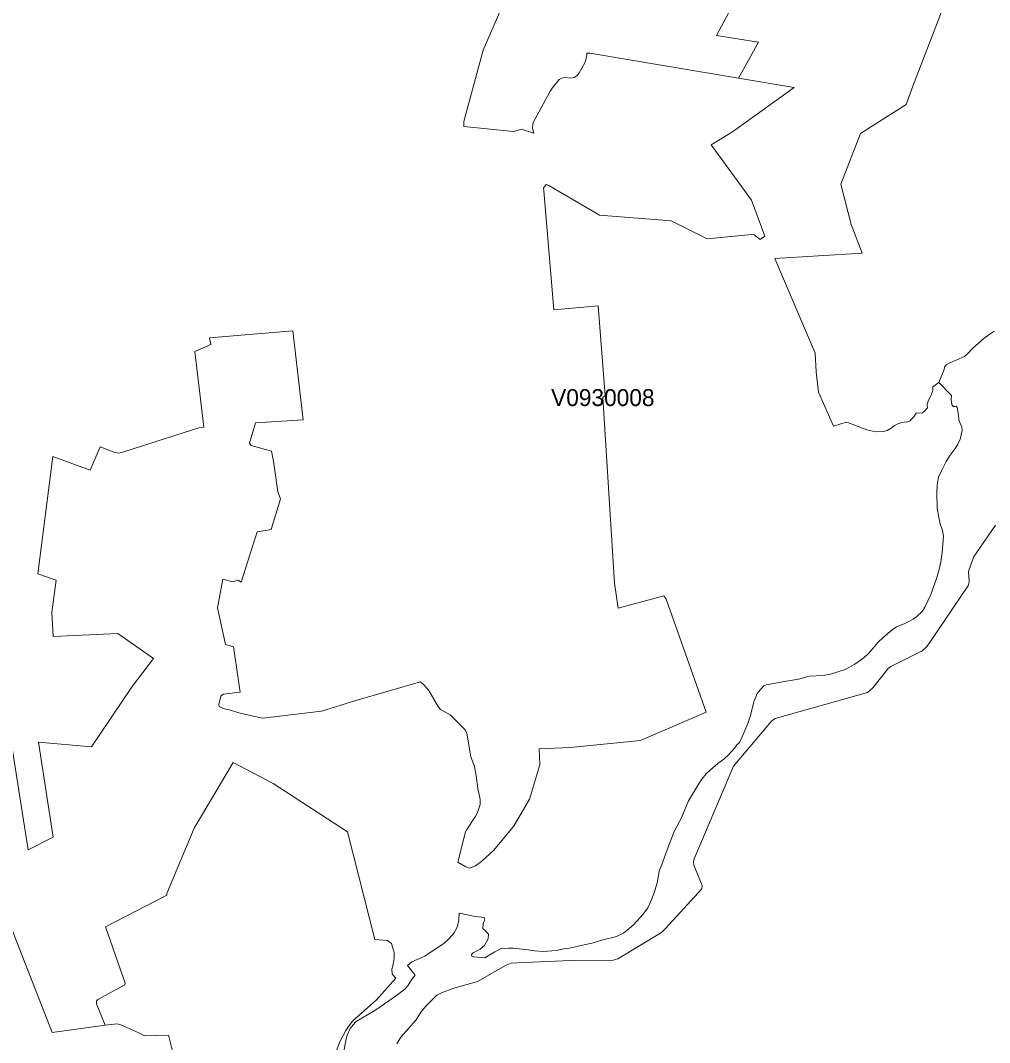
# Model space of a CAD drawing. Extents: x 369010 to 735936, y 6377141 to 6616555.
# Drawn here: x 552753 to 558469, y 6490156 to 6496186 of the extents above; entities that cross this region are included whole.
import ezdxf
from ezdxf.enums import TextEntityAlignment as Align

# ---------------------------------------------------------------- set-up
doc = ezdxf.new("R2010")
doc.units = 0
doc.header["$LTSCALE"] = 40
doc.layers.add('3', color=7, linetype='Continuous', lineweight=13)
doc.layers.add('4', color=7, linetype='Continuous')

msp = doc.modelspace()

# ---------------------------------------------------------------- linework, layer by layer
at = {"layer": '3'}
for points in [[(558244.5, 6493974.4), (558170.52, 6494050.86), (558134.6, 6494024.71), (558134.6, 6494002.53), (558122.85, 6493971.09), (558108.45, 6493945.6), (558101.34, 6493920.77), (558102.5, 6493899.92), (558086.94, 6493882.21), (558072.54, 6493870.46), (558056.82, 6493868.47), (558041.76, 6493871.12), (558036.29, 6493869.3), (558031.82, 6493864.01), (558022.72, 6493847.12), (558008.32, 6493833.55), (558000.54, 6493824.45), (557987.47, 6493817.83), (557964.8, 6493816.01), (557951.72, 6493813.36), (557928.38, 6493805.58), (557908.86, 6493795.82), (557888.66, 6493780.1), (557864.83, 6493767.85), (557842.65, 6493760.73), (557797.8, 6493758.75), (557745.83, 6493771.82), (557632.46, 6493814.35), (557623.36, 6493815.68), (557549.22, 6493791.68), (557460.84, 6493993.93), (557446.6, 6494113.59), (557439.82, 6494223.32), (557201.66, 6494782.39), (557717.04, 6494812.51), (557652.49, 6494982.15), (557592.25, 6495220.15), (557708.6, 6495519.54), (557976.38, 6495690.01), (558015.44, 6495799.24), (558726.45, 6497640.64)], [(558726.45, 6497640.64), (558015.44, 6495799.24), (557976.38, 6495690.01), (557708.6, 6495519.54), (557592.25, 6495220.15), (557652.49, 6494982.15), (557717.04, 6494812.51), (557201.66, 6494782.39), (557439.82, 6494223.32), (557446.6, 6494113.59), (557460.84, 6493993.93), (557549.22, 6493791.68), (557623.36, 6493815.68), (557632.46, 6493814.35), (557745.83, 6493771.82), (557797.8, 6493758.75), (557842.65, 6493760.73), (557864.83, 6493767.85), (557888.66, 6493780.1), (557908.86, 6493795.82), (557928.38, 6493805.58), (557951.72, 6493813.36), (557964.8, 6493816.01), (557987.47, 6493817.83), (558000.54, 6493824.45), (558008.32, 6493833.55), (558022.72, 6493847.12), (558031.82, 6493864.01), (558036.29, 6493869.3), (558041.76, 6493871.12), (558056.82, 6493868.47), (558072.54, 6493870.46), (558086.94, 6493882.21), (558102.5, 6493899.92), (558101.34, 6493920.77), (558108.45, 6493945.6), (558122.85, 6493971.09), (558134.6, 6494002.53), (558134.6, 6494024.71), (558170.52, 6494050.86), (558200.31, 6494126.16), (558202.96, 6494140.07), (558213.71, 6494154.13), (558231.26, 6494164.89), (558320.46, 6494204.12), (558338.83, 6494218.52), (558371.11, 6494252.44), (558403.38, 6494282.73), (558437.64, 6494312.36), (558495.4, 6494352.74)], [(555377.8, 6491399.65), (555331.79, 6491220.91), (555380.62, 6491192.28), (555401.3, 6491185.16), (555437.22, 6491199.72), (555474.29, 6491225.71), (555545.79, 6491292.07), (555649.06, 6491416.37), (555664.12, 6491437.22), (555754.66, 6491591.8), (555815.73, 6491794.54), (555812.58, 6491888.22), (555994.8, 6491896.33), (556409.72, 6491939.19), (556797.5, 6492105.03), (556561.49, 6492773), (556547.92, 6492791.87), (556277.48, 6492718.06), (556257.29, 6492866.84), (556187.78, 6493961.16), (556202.01, 6493974.23), (556159.97, 6494502.52), (555899.47, 6494479.68), (555840.55, 6495180.92), (555837.9, 6495196.48), (555854.12, 6495219.15), (555869.02, 6495212.7), (556167.26, 6495037.1), (556591.61, 6495003.17), (556802.63, 6494897.58), (557064.95, 6494923.4), (557080.51, 6494920.75), (557115.1, 6494894.1), (557142.41, 6494913.63), (557064.95, 6495126.31), (556826.79, 6495452.68), (556952.57, 6495528.65), (557315.85, 6495790.64), (556988.32, 6495846.25), (556110.82, 6495992.72), (556092.61, 6495992.39), (556092.61, 6495979.64), (556087.81, 6495954.32), (556080.86, 6495935.12), (556047.6, 6495877.53), (556034.03, 6495860.32), (556019.3, 6495850.22), (555997.28, 6495846.25), (555963.02, 6495849.06), (555945.48, 6495846.41), (555930.26, 6495837.31), (555889.54, 6495786.83), (555874.48, 6495765.32), (555810.43, 6495644.5), (555778.49, 6495588.89), (555774.35, 6495574.16), (555772.53, 6495550.33), (555780.64, 6495521.03), (555707.65, 6495544.37), (555661.64, 6495531.29), (555367.54, 6495560.92), (555367.54, 6495590.54), (555482.4, 6496010.43), (555690.11, 6496491.55)], [(555690.11, 6496491.55), (555482.4, 6496010.43), (555367.54, 6495590.54), (555367.54, 6495560.92), (555661.64, 6495531.29), (555707.65, 6495544.37), (555780.64, 6495521.03), (555772.53, 6495550.33), (555774.35, 6495574.16), (555778.49, 6495588.89), (555810.43, 6495644.5), (555874.48, 6495765.32), (555889.54, 6495786.83), (555930.26, 6495837.31), (555945.48, 6495846.41), (555963.02, 6495849.06), (555997.28, 6495846.25), (556019.3, 6495850.22), (556034.03, 6495860.32), (556047.6, 6495877.53), (556080.86, 6495935.12), (556087.81, 6495954.32), (556092.61, 6495979.64), (556092.61, 6495992.39), (556110.82, 6495992.72), (556988.32, 6495846.25), (557106.16, 6496057.1), (556857.41, 6496097.32), (557078.85, 6496510.08)], [(557078.85, 6496510.08), (556857.41, 6496097.32), (557106.16, 6496057.1), (556988.32, 6495846.25)], [(556988.32, 6495846.25), (557315.85, 6495790.64), (556952.57, 6495528.65), (556826.79, 6495452.68), (557064.95, 6495126.31), (557142.41, 6494913.63), (557115.1, 6494894.1), (557080.51, 6494920.75), (557064.95, 6494923.4), (556802.63, 6494897.58), (556591.61, 6495003.17), (556167.26, 6495037.1), (555869.02, 6495212.7), (555854.12, 6495219.15), (555837.9, 6495196.48), (555840.55, 6495180.92), (555899.47, 6494479.68), (556159.97, 6494502.52), (556202.01, 6493974.23), (556187.78, 6493961.16), (556257.29, 6492866.84), (556277.48, 6492718.06), (556547.92, 6492791.87), (556561.49, 6492773), (556797.5, 6492105.03), (556409.72, 6491939.19), (555994.8, 6491896.33), (555812.58, 6491888.22), (555815.73, 6491794.54), (555754.66, 6491591.8), (555664.12, 6491437.22), (555649.06, 6491416.37), (555545.79, 6491292.07), (555474.29, 6491225.71), (555437.22, 6491199.72), (555401.3, 6491185.16), (555380.62, 6491192.28), (555331.79, 6491220.91), (555377.8, 6491399.65), (555384.92, 6491413.39), (555435.73, 6491487.53), (555447.98, 6491512.86), (555463.7, 6491561.68), (555463.7, 6491590.31), (555449.96, 6491655.36), (555441.36, 6491729.67), (555431.1, 6491785.11), (555410.24, 6491842.87), (555384.75, 6491980.9), (555374.33, 6492003.74), (555286.61, 6492090.3), (555247.39, 6492111.32), (555231, 6492121.75), (555218.75, 6492133.99), (555160.83, 6492234.12), (555133.52, 6492264.74), (555111.51, 6492284.27), (554731.68, 6492173.88), (554528.77, 6492110.49), (554182.53, 6492070.77), (554117.49, 6492083.85), (554041.36, 6492102.38), (553991.87, 6492117.94), (553949.01, 6492127.21), (553925.01, 6492138.79), (553923.02, 6492149.88), (553934.11, 6492199.37), (553948.34, 6492211.78), (554048.64, 6492223.53), (554008.59, 6492491.32), (553963.07, 6492504.39), (553915.41, 6492720.04), (553945.86, 6492889.68), (554003.13, 6492873.96), (554035.57, 6492885.05), (554054.43, 6492873.3), (554148.11, 6493168.89), (554230.69, 6493183.29), (554286.14, 6493364.85), (554270.58, 6493404.57), (554245.09, 6493586.79), (554233.34, 6493645.38), (554113.02, 6493678.48), (554103.59, 6493692.38), (554139.5, 6493811.38), (554420.86, 6493830.91), (554359.95, 6494354.39), (553868.74, 6494314.51), (553876.52, 6494274.79), (553782.01, 6494233.74), (553834.64, 6493787.21), (553805.35, 6493782.58), (553368.75, 6493642.56), (553333, 6493634.12), (553309.5, 6493637.43), (553223.93, 6493671.69), (553164.68, 6493532.5), (552943.74, 6493612.77), (552856.02, 6492922.45), (552963.93, 6492884.06)], [(552688.36, 6491994.31), (552797.6, 6491292.57), (552945.56, 6491367.54), (552859.99, 6491928.44), (553172.13, 6491900.8), (553411.12, 6492256.63), (553536.57, 6492421.47), (553327.54, 6492569.93), (552946.38, 6492551.39), (552938.6, 6492694.72), (552963.93, 6492884.06), (552856.02, 6492922.45), (552943.74, 6493612.77), (553164.68, 6493532.5), (553223.93, 6493671.69), (553309.5, 6493637.43), (553333, 6493634.12), (553368.75, 6493642.56), (553805.35, 6493782.58), (553834.64, 6493787.21), (553782.01, 6494233.74), (553876.52, 6494274.79), (553868.74, 6494314.51), (554359.95, 6494354.39), (554420.86, 6493830.91), (554139.5, 6493811.38), (554103.59, 6493692.38), (554113.02, 6493678.48), (554233.34, 6493645.38), (554245.09, 6493586.79), (554270.58, 6493404.57), (554286.14, 6493364.85), (554230.69, 6493183.29), (554148.11, 6493168.89), (554054.43, 6492873.3), (554035.57, 6492885.05), (554003.13, 6492873.96), (553945.86, 6492889.68), (553915.41, 6492720.04), (553963.07, 6492504.39), (554008.59, 6492491.32), (554048.64, 6492223.53), (553948.34, 6492211.78), (553934.11, 6492199.37), (553923.02, 6492149.88), (553925.01, 6492138.79), (553949.01, 6492127.21), (553991.87, 6492117.94), (554041.36, 6492102.38), (554117.49, 6492083.85), (554182.53, 6492070.77), (554528.77, 6492110.49), (554731.68, 6492173.88), (555111.51, 6492284.27), (555133.52, 6492264.74), (555160.83, 6492234.12), (555218.75, 6492133.99), (555231, 6492121.75), (555247.39, 6492111.32), (555286.61, 6492090.3), (555374.33, 6492003.74), (555384.75, 6491980.9), (555410.24, 6491842.87), (555431.1, 6491785.11), (555441.36, 6491729.67), (555449.96, 6491655.36), (555463.7, 6491590.31), (555463.7, 6491561.68), (555447.98, 6491512.86), (555435.73, 6491487.53), (555384.92, 6491413.39), (555377.8, 6491399.65)], [(558495.4, 6494352.74), (558437.64, 6494312.36), (558403.38, 6494282.73), (558371.11, 6494252.44), (558338.83, 6494218.52), (558320.46, 6494204.12), (558231.26, 6494164.89), (558213.71, 6494154.13), (558202.96, 6494140.07), (558200.31, 6494126.16), (558170.52, 6494050.86), (558244.5, 6493974.4), (558241.85, 6493947.59), (558246.48, 6493920.77), (558254.26, 6493907.7), (558264.69, 6493908.36), (558271.97, 6493909.69), (558277.76, 6493903.07), (558285.05, 6493856.56), (558288.36, 6493828.59), (558305.24, 6493787.38), (558306.56, 6493767.02), (558296.13, 6493715.38), (558282.4, 6493687.25), (558265.35, 6493660.44), (558235.89, 6493621.87), (558213.05, 6493583.31), (558184.92, 6493529.69), (558167.37, 6493490.96), (558159.43, 6493443.96), (558158.1, 6493400.1), (558160.75, 6493309.24), (558169.19, 6493252.97), (558180.45, 6493209.11), (558190.21, 6493184.94), (558196.67, 6493144.39), (558190.21, 6493046.91), (558181.11, 6492992.63), (558173.17, 6492954.73), (558158.77, 6492899.12), (558121.53, 6492800.31), (558086.28, 6492725.17), (558073.86, 6492700.35), (558038.28, 6492666.92), (558018.75, 6492654.01), (557992.77, 6492639.61), (557965.46, 6492626.7), (557933.52, 6492614.95), (557919.94, 6492608.49), (557893.96, 6492591.45), (557840.67, 6492545.93), (557809.39, 6492517.3), (557780.76, 6492481.55), (557755.43, 6492452.26), (557730.77, 6492430.08), (557708.6, 6492412.54), (557673.67, 6492388.37), (557617.73, 6492357.75), (557529.85, 6492329.78), (557485.66, 6492321.34), (557405.39, 6492318.03), (557341.67, 6492300.49), (557246.67, 6492284.93), (557152.83, 6492266.07), (557136.61, 6492260.27), (557115.76, 6492238.09), (557098.22, 6492215.42), (557078.03, 6492165.94), (557059.32, 6492085.83), (557043.77, 6492038.33), (557004.05, 6491946.48), (556991.14, 6491924.46), (556978.06, 6491912.71), (556965.65, 6491894.51), (556928.41, 6491853.79), (556901.1, 6491828.97), (556866.68, 6491801.66)], [(555492.66, 6490655.88), (555550.59, 6490691.79), (555587.66, 6490710.66), (555630.53, 6490713.8), (555657.17, 6490712.48), (555750.02, 6490704.04), (555785.77, 6490698.25), (555836.41, 6490692.95), (555911.88, 6490699.57), (555967.82, 6490711.15), (555991.16, 6490713.8), (556130.85, 6490745.41), (556188.11, 6490762.96), (556269.37, 6490781.16), (556309.76, 6490802.02), (556331.77, 6490818.9), (556367.68, 6490848.52), (556424.95, 6490914.23), (556454.08, 6490951.96), (556471.62, 6490989.7), (556492.97, 6491044.98), (556509.35, 6491107.37), (556519.61, 6491167.28), (556535.17, 6491205.85), (556574.89, 6491315.74), (556609.98, 6491404.95), (556637.95, 6491457.08), (556654.17, 6491485.71), (556655.49, 6491492.83), (556692.57, 6491582.04), (556756.12, 6491685.81), (556771.68, 6491709.31), (556797, 6491741.25), (556823.81, 6491765.25), (556866.68, 6491801.66), (556901.1, 6491828.97), (556928.41, 6491853.79), (556965.65, 6491894.51), (556978.06, 6491912.71), (556991.14, 6491924.46), (557004.05, 6491946.48), (557043.77, 6492038.33), (557059.32, 6492085.83), (557078.03, 6492165.94), (557098.22, 6492215.42), (557115.76, 6492238.09), (557136.61, 6492260.27), (557152.83, 6492266.07), (557246.67, 6492284.93), (557341.67, 6492300.49), (557405.39, 6492318.03), (557485.66, 6492321.34), (557529.85, 6492329.78), (557617.73, 6492357.75), (557673.67, 6492388.37), (557708.6, 6492412.54), (557730.77, 6492430.08), (557755.43, 6492452.26), (557780.76, 6492481.55), (557809.39, 6492517.3), (557840.67, 6492545.93), (557893.96, 6492591.45), (557919.94, 6492608.49), (557933.52, 6492614.95), (557965.46, 6492626.7), (557992.77, 6492639.61), (558018.75, 6492654.01), (558038.28, 6492666.92), (558073.86, 6492700.35), (558086.28, 6492725.17), (558121.53, 6492800.31), (558158.77, 6492899.12), (558173.17, 6492954.73), (558181.11, 6492992.63), (558190.21, 6493046.91), (558196.67, 6493144.39), (558190.21, 6493184.94), (558180.45, 6493209.11), (558169.19, 6493252.97), (558160.75, 6493309.24), (558158.1, 6493400.1), (558159.43, 6493443.96), (558167.37, 6493490.96), (558184.92, 6493529.69), (558213.05, 6493583.31), (558235.89, 6493621.87), (558265.35, 6493660.44), (558282.4, 6493687.25), (558296.13, 6493715.38), (558306.56, 6493767.02), (558305.24, 6493787.38), (558288.36, 6493828.59), (558285.05, 6493856.56), (558277.76, 6493903.07), (558271.97, 6493909.69), (558264.69, 6493908.36), (558254.26, 6493907.7), (558246.48, 6493920.77), (558241.85, 6493947.59), (558244.5, 6493974.4)], [(558504.01, 6493208.44), (558373.92, 6493020.1), (558345.12, 6492935.03), (558349.1, 6492878.93), (558345.12, 6492854.6), (558110.44, 6492509.36), (558096.7, 6492490.98), (558069.89, 6492465.5), (558063.27, 6492463.51), (557886.02, 6492374.14), (557871.12, 6492362.39), (557781.25, 6492248.85), (557749.31, 6492221.54), (557203.97, 6492067.13), (557181.96, 6492051.57), (556958.86, 6491785.94), (556725.83, 6491240.77), (556723.18, 6491222.56), (556725.17, 6491202.37), (556773.5, 6491083.7), (556771.02, 6491062.85), (556558.34, 6490828.5), (556533.68, 6490805.82), (556276.32, 6490650.41), (556249.02, 6490643.3), (555998.94, 6490641.31), (555682.16, 6490627.24), (555647.08, 6490623.93), (555617.95, 6490613.51), (555447.98, 6490516.19), (555308.95, 6490476.8), (555235.47, 6490449.49), (555208.82, 6490435.92), (555143.12, 6490370.71), (555113.82, 6490334.96), (555085.85, 6490290.11), (554996.98, 6490188.66), (554972.32, 6490148.44)], [(555143.12, 6490370.71), (555208.82, 6490435.92), (555235.47, 6490449.49), (555308.95, 6490476.8), (555447.98, 6490516.19), (555617.95, 6490613.51), (555647.08, 6490623.93), (555682.16, 6490627.24), (555998.94, 6490641.31), (556249.02, 6490643.3), (556276.32, 6490650.41), (556533.68, 6490805.82), (556558.34, 6490828.5), (556771.02, 6491062.85), (556773.5, 6491083.7), (556725.17, 6491202.37), (556723.18, 6491222.56), (556725.83, 6491240.77), (556958.86, 6491785.94), (557181.96, 6492051.57), (557203.97, 6492067.13), (557749.31, 6492221.54), (557781.25, 6492248.85), (557871.12, 6492362.39), (557886.02, 6492374.14), (558063.27, 6492463.51), (558069.89, 6492465.5), (558096.7, 6492490.98), (558110.44, 6492509.36), (558345.12, 6492854.6), (558349.1, 6492878.93), (558345.12, 6492935.03), (558373.92, 6493020.1), (558504.01, 6493208.44)], [(552963.93, 6492884.06), (552938.6, 6492694.72), (552946.38, 6492551.39), (553327.54, 6492569.93), (553536.57, 6492421.47), (553411.12, 6492256.63), (553172.13, 6491900.8), (552859.99, 6491928.44), (552945.56, 6491367.54), (552797.6, 6491292.57), (552688.36, 6491994.31)], [(552628.78, 6491005.92), (552939.93, 6490216.46), (553251.74, 6490258.34), (553201.59, 6490385.61), (553201.59, 6490399.84), (553209.37, 6490409.61), (553369.08, 6490496.17), (553369.74, 6490506.59), (553253.56, 6490839.09), (553616.51, 6491026.77), (553615.85, 6491035.21), (553777.71, 6491421.83), (554007.76, 6491808.28), (554242.78, 6491685.15), (554682.19, 6491399.32), (554842.07, 6490764.94), (554918.69, 6490758.32), (554940.87, 6490740.12), (554957.09, 6490688.15), (554957.26, 6490652.9), (554950.14, 6490608.71), (554942.36, 6490588.52), (554946.17, 6490560.55), (554967.68, 6490537.04), (554850.01, 6490405.8), (554713.47, 6490284.49), (554690.8, 6490256.52), (554671.27, 6490226.56), (554637.5, 6490160.85), (554617.48, 6490109.38)], [(554617.48, 6490109.38), (554637.5, 6490160.85), (554671.27, 6490226.56), (554690.8, 6490256.52), (554713.47, 6490284.49), (554850.01, 6490405.8), (554967.68, 6490537.04), (554946.17, 6490560.55), (554942.36, 6490588.52), (554950.14, 6490608.71), (554957.26, 6490652.9), (554957.09, 6490688.15), (554940.87, 6490740.12), (554918.69, 6490758.32), (554842.07, 6490764.94), (554682.19, 6491399.32), (554242.78, 6491685.15), (554007.76, 6491808.28), (553777.71, 6491421.83), (553615.85, 6491035.21), (553616.51, 6491026.77), (553253.56, 6490839.09), (553369.74, 6490506.59), (553369.08, 6490496.17), (553209.37, 6490409.61), (553201.59, 6490399.84), (553201.59, 6490385.61), (553251.74, 6490258.34), (553252.07, 6490258.34), (553323.4, 6490266.45), (553345.08, 6490260.98), (553451.83, 6490213.48), (553485.43, 6490195.94), (553625.61, 6490200.58), (553660.04, 6490067.01)], [(556866.68, 6491801.66), (556823.81, 6491765.25), (556797, 6491741.25), (556771.68, 6491709.31), (556756.12, 6491685.81), (556692.57, 6491582.04), (556655.49, 6491492.83), (556654.17, 6491485.71), (556637.95, 6491457.08), (556609.98, 6491404.95), (556574.89, 6491315.74), (556535.17, 6491205.85), (556519.61, 6491167.28), (556509.35, 6491107.37), (556492.97, 6491044.98), (556471.62, 6490989.7), (556454.08, 6490951.96), (556424.95, 6490914.23), (556367.68, 6490848.52), (556331.77, 6490818.9), (556309.76, 6490802.02), (556269.37, 6490781.16), (556188.11, 6490762.96), (556130.85, 6490745.41), (555991.16, 6490713.8), (555967.82, 6490711.15), (555911.88, 6490699.57), (555836.41, 6490692.95), (555785.77, 6490698.25), (555750.02, 6490704.04), (555657.17, 6490712.48), (555630.53, 6490713.8), (555587.66, 6490710.66), (555550.59, 6490691.79), (555492.66, 6490655.88), (555426.63, 6490661.34), (555414.88, 6490665.14), (555413.55, 6490675.57), (555422.65, 6490686.66), (555464.36, 6490707.51), (555490.35, 6490728.37), (555511.86, 6490767.92), (555512.85, 6490795.4), (555490.68, 6490821.55), (555479.09, 6490826.68), (555482.24, 6490859.94), (555491.34, 6490877.49), (555488.19, 6490895.03), (555434.74, 6490900.82), (555341.06, 6490919.69), (555339.07, 6490881.29), (555329.97, 6490842.9), (555313.09, 6490805.82), (555282.31, 6490770.41), (555249.21, 6490740.45), (555187.31, 6490698.74), (555137.33, 6490666.97), (555061.19, 6490632.38), (555035.04, 6490611.52), (555080.56, 6490554.26), (555062.85, 6490531.58), (555035.04, 6490489.21), (555020.48, 6490472.17), (554970.33, 6490433.11), (554855.31, 6490354.33), (554833.46, 6490340.26), (554733.33, 6490281.01), (554712.64, 6490259), (554697.58, 6490238.81), (554680.7, 6490200.41), (554674.25, 6490178.23), (554651.74, 6490061.39)], [(553660.04, 6490067.01), (553625.61, 6490200.58), (553485.43, 6490195.94), (553451.83, 6490213.48), (553345.08, 6490260.98), (553323.4, 6490266.45), (553252.07, 6490258.34), (553251.74, 6490258.34), (552939.93, 6490216.46), (552628.78, 6491005.92)], [(554651.74, 6490061.39), (554674.25, 6490178.23), (554680.7, 6490200.41), (554697.58, 6490238.81), (554712.64, 6490259), (554733.33, 6490281.01), (554833.46, 6490340.26), (554855.31, 6490354.33), (554970.33, 6490433.11), (555020.48, 6490472.17), (555035.04, 6490489.21), (555062.85, 6490531.58), (555080.56, 6490554.26), (555035.04, 6490611.52), (555061.19, 6490632.38), (555137.33, 6490666.97), (555187.31, 6490698.74), (555249.21, 6490740.45), (555282.31, 6490770.41), (555313.09, 6490805.82), (555329.97, 6490842.9), (555339.07, 6490881.29), (555341.06, 6490919.69), (555434.74, 6490900.82), (555488.19, 6490895.03), (555491.34, 6490877.49), (555482.24, 6490859.94), (555479.09, 6490826.68), (555490.68, 6490821.55), (555512.85, 6490795.4), (555511.86, 6490767.92), (555490.35, 6490728.37), (555464.36, 6490707.51), (555422.65, 6490686.66), (555413.55, 6490675.57), (555414.88, 6490665.14), (555426.63, 6490661.34), (555492.66, 6490655.88)], [(554972.32, 6490148.44), (554996.98, 6490188.66), (555085.85, 6490290.11), (555113.82, 6490334.96), (555143.12, 6490370.71)]]:
    msp.add_lwpolyline(points, dxfattribs=at)

# ---------------------------------------------------------------- texts
at = {"layer": '4'}
msp.add_text('V0930008', height=100, dxfattribs=at).set_placement((556187.78, 6493911.16), align=Align.CENTER)

doc.saveas('drawing.dxf')
